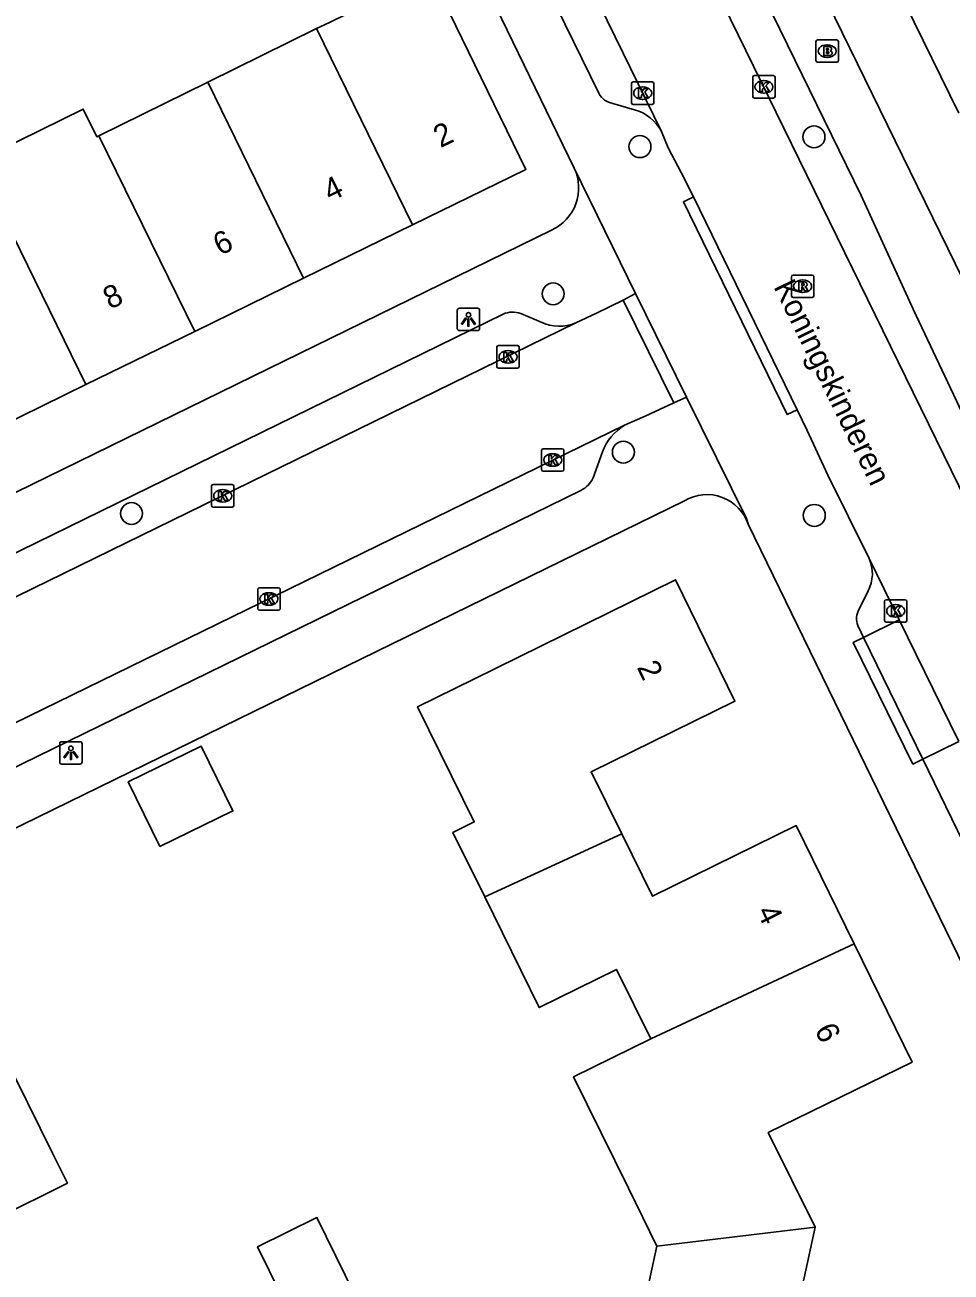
# Model space of a CAD drawing. Extents: x 160457 to 162082, y 388340 to 389736.
# Drawn here: x 161625.3 to 161666.5, y 388554.3 to 388609.8 of the extents above; entities that cross this region are included whole.
import ezdxf

# ---------------------------------------------------------------- set-up
doc = ezdxf.new("R2010")
doc.units = 0
for name, color, linetype in [('IMGEO_Boom', 7, 'Continuous'), ('IMGEO_Brandkraan', 7, 'Continuous'), ('IMGEO_Kolk', 7, 'Continuous'), ('IMGEO_Lichtpunt', 7, 'Continuous'), ('IMGEO_Openbare_ruimte_label', 7, 'Continuous'), ('IMGEO_Pand', 7, 'Continuous'), ('IMGEO_Pand_nummerreeks', 7, 'Continuous'), ('IMGEO_Parkeervlak_open', 7, 'Continuous'), ('IMGEO_Rijbaan_lokaal_open', 7, 'Continuous'), ('IMGEO_Rioolput', 7, 'Continuous'), ('IMGEO_Voetpad_open', 7, 'Continuous')]:
    doc.layers.add(name, color=color, linetype=linetype)

msp = doc.modelspace()

# ---------------------------------------------------------------- linework, layer by layer
at = {"layer": 'IMGEO_Boom'}
for centre in [(161660.409, 388604.831), (161652.658, 388604.396), (161648.794, 388597.838), (161651.921, 388590.783), (161630.01, 388588.052), (161660.424, 388587.966)]:
    msp.add_circle(centre, 0.489, dxfattribs=at)
at = {"layer": 'IMGEO_Brandkraan'}
for p, q in [((161660.498, 388608.227), (161660.498, 388609.079)), ((161660.573, 388609.153), (161661.425, 388609.153)), ((161661.499, 388609.079), (161661.499, 388608.227)), ((161660.986, 388608.933), (161661.011, 388608.933)), ((161661.425, 388608.153), (161660.573, 388608.153)), ((161661.009, 388608.373), (161660.984, 388608.373))]:
    msp.add_line(p, q, dxfattribs=at)
for points in [[(161660.498, 388608.227), (161660.498, 388609.079)], [(161660.573, 388609.153), (161661.425, 388609.153)], [(161661.499, 388609.079), (161661.499, 388608.227)], [(161660.846, 388608.853), (161660.846, 388608.453), (161661.059, 388608.453)], [(161661.077, 388608.853), (161660.846, 388608.853)], [(161661.025, 388608.772), (161660.971, 388608.772), (161660.971, 388608.696)], [(161660.971, 388608.696), (161661.024, 388608.696)], [(161661.033, 388608.62), (161660.971, 388608.62), (161660.971, 388608.539)], [(161660.971, 388608.539), (161661.033, 388608.539)], [(161661.425, 388608.153), (161660.573, 388608.153)]]:
    msp.add_lwpolyline(points, dxfattribs=at)
for centre, radius, start, end in [((161660.575, 388609.077), 0.0765, 91.552, 178.448), ((161660.575, 388609.077), 0.0765, 91.552, 178.448), ((161661.423, 388609.077), 0.0765, 1.552, 88.448), ((161661.423, 388609.077), 0.0765, 1.552, 88.448), ((161661.026, 388608.734), 0.0379, 267.8285, 90.9355), ((161661.034, 388608.579), 0.0404, 269.8759, 90.5077), ((161661.065, 388608.704), 0.251, 268.6676, 293.5347), ((161661.081, 388608.708), 0.145, 59.4692, 91.5367), ((161661.106, 388608.755), 0.0922, 285.5137, 58.1501), ((161661.111, 388608.563), 0.105, 301.3115, 78.989), ((161660.575, 388608.229), 0.0765, 181.552, 268.448), ((161660.575, 388608.229), 0.0765, 181.552, 268.448), ((161661.423, 388608.229), 0.0765, 271.552, 358.448), ((161661.423, 388608.229), 0.0765, 271.552, 358.448)]:
    msp.add_arc(centre, radius, start, end, dxfattribs=at)
for centre, major_axis, ratio, start_param, end_param in [((161660.985, 388608.653), (-0.387, 0.002), 0.722429, 4.712389, 7.853982), ((161661.01, 388608.653), (-0.39, 0.002), 0.717154, 1.570796, 4.712389)]:
    msp.add_ellipse(centre, major_axis=major_axis, ratio=ratio, start_param=start_param, end_param=end_param, dxfattribs=at)
at = {"layer": 'IMGEO_Kolk'}
for p, q in [((161657.68, 388606.633), (161657.68, 388607.485)), ((161657.755, 388607.559), (161658.607, 388607.559)), ((161658.168, 388607.339), (161658.193, 388607.339)), ((161658.681, 388607.485), (161658.681, 388606.633)), ((161652.279, 388606.354), (161652.279, 388607.206)), ((161652.354, 388607.28), (161653.206, 388607.28)), ((161652.767, 388607.06), (161652.792, 388607.06)), ((161653.28, 388607.206), (161653.28, 388606.354)), ((161658.191, 388606.779), (161658.166, 388606.779)), ((161653.206, 388606.28), (161652.354, 388606.28)), ((161652.79, 388606.5), (161652.765, 388606.5)), ((161658.607, 388606.559), (161657.755, 388606.559)), ((161646.281, 388594.603), (161646.281, 388595.455)), ((161646.356, 388595.529), (161647.208, 388595.529)), ((161646.769, 388595.309), (161646.794, 388595.309)), ((161647.282, 388595.455), (161647.282, 388594.603)), ((161647.208, 388594.529), (161646.356, 388594.529)), ((161646.792, 388594.749), (161646.767, 388594.749)), ((161648.274, 388590.011), (161648.274, 388590.863)), ((161648.349, 388590.937), (161649.201, 388590.937)), ((161648.762, 388590.717), (161648.787, 388590.717)), ((161649.275, 388590.863), (161649.275, 388590.011)), ((161648.785, 388590.157), (161648.76, 388590.157)), ((161649.201, 388589.937), (161648.349, 388589.937)), ((161633.572, 388588.411), (161633.572, 388589.263)), ((161633.647, 388589.337), (161634.499, 388589.337)), ((161634.06, 388589.117), (161634.085, 388589.117)), ((161634.573, 388589.263), (161634.573, 388588.411)), ((161634.083, 388588.557), (161634.058, 388588.557)), ((161634.499, 388588.337), (161633.647, 388588.337)), ((161635.633, 388583.817), (161635.633, 388584.669)), ((161635.708, 388584.743), (161636.56, 388584.743)), ((161636.634, 388584.669), (161636.634, 388583.817)), ((161636.121, 388584.523), (161636.146, 388584.523)), ((161663.548, 388583.285), (161663.548, 388584.137)), ((161663.623, 388584.211), (161664.475, 388584.211)), ((161664.036, 388583.991), (161664.061, 388583.991)), ((161664.549, 388584.137), (161664.549, 388583.285)), ((161636.56, 388583.743), (161635.708, 388583.743)), ((161636.144, 388583.963), (161636.119, 388583.963)), ((161664.059, 388583.431), (161664.034, 388583.431)), ((161664.475, 388583.211), (161663.623, 388583.211))]:
    msp.add_line(p, q, dxfattribs=at)
for points in [[(161657.68, 388606.633), (161657.68, 388607.485)], [(161657.755, 388607.559), (161658.607, 388607.559)], [(161658.681, 388607.485), (161658.681, 388606.633)], [(161652.279, 388606.354), (161652.279, 388607.206)], [(161652.354, 388607.28), (161653.206, 388607.28)], [(161652.6, 388606.98), (161652.723, 388606.98), (161652.723, 388606.829), (161652.853, 388606.98), (161653.017, 388606.98), (161652.871, 388606.829), (161653.024, 388606.58), (161652.872, 388606.58), (161652.787, 388606.744), (161652.723, 388606.677), (161652.723, 388606.58), (161652.6, 388606.58), (161652.6, 388606.98)], [(161653.28, 388607.206), (161653.28, 388606.354)], [(161658.001, 388607.259), (161658.124, 388607.259), (161658.124, 388607.108), (161658.254, 388607.259), (161658.418, 388607.259), (161658.272, 388607.108), (161658.425, 388606.859), (161658.273, 388606.859), (161658.188, 388607.023), (161658.124, 388606.956), (161658.124, 388606.859), (161658.001, 388606.859), (161658.001, 388607.259)], [(161653.206, 388606.28), (161652.354, 388606.28)], [(161658.607, 388606.559), (161657.755, 388606.559)], [(161646.281, 388594.603), (161646.281, 388595.455)], [(161646.356, 388595.529), (161647.208, 388595.529)], [(161646.602, 388595.229), (161646.725, 388595.229), (161646.725, 388595.078), (161646.855, 388595.229), (161647.019, 388595.229), (161646.873, 388595.078), (161647.026, 388594.829), (161646.874, 388594.829), (161646.789, 388594.993), (161646.725, 388594.926), (161646.725, 388594.829), (161646.602, 388594.829), (161646.602, 388595.229)], [(161647.282, 388595.455), (161647.282, 388594.603)], [(161647.208, 388594.529), (161646.356, 388594.529)], [(161648.274, 388590.011), (161648.274, 388590.863)], [(161648.349, 388590.937), (161649.201, 388590.937)], [(161648.595, 388590.637), (161648.718, 388590.637), (161648.718, 388590.486), (161648.848, 388590.637), (161649.012, 388590.637), (161648.866, 388590.486), (161649.019, 388590.237), (161648.867, 388590.237), (161648.782, 388590.401), (161648.718, 388590.334), (161648.718, 388590.237), (161648.595, 388590.237), (161648.595, 388590.637)], [(161649.275, 388590.863), (161649.275, 388590.011)], [(161649.201, 388589.937), (161648.349, 388589.937)], [(161633.572, 388588.411), (161633.572, 388589.263)], [(161633.647, 388589.337), (161634.499, 388589.337)], [(161633.893, 388589.037), (161634.016, 388589.037), (161634.016, 388588.886), (161634.146, 388589.037), (161634.31, 388589.037), (161634.164, 388588.886), (161634.317, 388588.637), (161634.165, 388588.637), (161634.08, 388588.801), (161634.016, 388588.734), (161634.016, 388588.637), (161633.893, 388588.637), (161633.893, 388589.037)], [(161634.573, 388589.263), (161634.573, 388588.411)], [(161634.499, 388588.337), (161633.647, 388588.337)], [(161635.633, 388583.817), (161635.633, 388584.669)], [(161635.708, 388584.743), (161636.56, 388584.743)], [(161636.634, 388584.669), (161636.634, 388583.817)], [(161635.954, 388584.443), (161636.077, 388584.443), (161636.077, 388584.292), (161636.207, 388584.443), (161636.371, 388584.443), (161636.225, 388584.292), (161636.378, 388584.043), (161636.226, 388584.043), (161636.141, 388584.207), (161636.077, 388584.14), (161636.077, 388584.043), (161635.954, 388584.043), (161635.954, 388584.443)], [(161663.548, 388583.285), (161663.548, 388584.137)], [(161663.623, 388584.211), (161664.475, 388584.211)], [(161664.549, 388584.137), (161664.549, 388583.285)], [(161636.56, 388583.743), (161635.708, 388583.743)], [(161663.869, 388583.911), (161663.992, 388583.911), (161663.992, 388583.76), (161664.122, 388583.911), (161664.286, 388583.911), (161664.14, 388583.76), (161664.293, 388583.511), (161664.141, 388583.511), (161664.056, 388583.675), (161663.992, 388583.608), (161663.992, 388583.511), (161663.869, 388583.511), (161663.869, 388583.911)], [(161664.475, 388583.211), (161663.623, 388583.211)]]:
    msp.add_lwpolyline(points, dxfattribs=at)
for centre, start, end in [((161657.757, 388607.483), 91.552, 178.448), ((161657.757, 388607.483), 91.552, 178.448), ((161658.605, 388607.483), 1.552, 88.448), ((161658.605, 388607.483), 1.552, 88.448), ((161652.356, 388607.204), 91.552, 178.448), ((161652.356, 388607.204), 91.552, 178.448), ((161653.204, 388607.204), 1.552, 88.448), ((161653.204, 388607.204), 1.552, 88.448), ((161652.356, 388606.356), 181.552, 268.448), ((161652.356, 388606.356), 181.552, 268.448), ((161653.204, 388606.356), 271.552, 358.448), ((161653.204, 388606.356), 271.552, 358.448), ((161657.757, 388606.635), 181.552, 268.448), ((161657.757, 388606.635), 181.552, 268.448), ((161658.605, 388606.635), 271.552, 358.448), ((161658.605, 388606.635), 271.552, 358.448), ((161646.358, 388595.453), 91.552, 178.448), ((161646.358, 388595.453), 91.552, 178.448), ((161647.206, 388595.453), 1.552, 88.448), ((161647.206, 388595.453), 1.552, 88.448), ((161646.358, 388594.605), 181.552, 268.448), ((161646.358, 388594.605), 181.552, 268.448), ((161647.206, 388594.605), 271.552, 358.448), ((161647.206, 388594.605), 271.552, 358.448), ((161648.351, 388590.861), 91.552, 178.448), ((161648.351, 388590.861), 91.552, 178.448), ((161649.199, 388590.861), 1.552, 88.448), ((161649.199, 388590.861), 1.552, 88.448), ((161648.351, 388590.013), 181.552, 268.448), ((161648.351, 388590.013), 181.552, 268.448), ((161649.199, 388590.013), 271.552, 358.448), ((161649.199, 388590.013), 271.552, 358.448), ((161633.649, 388589.261), 91.552, 178.448), ((161633.649, 388589.261), 91.552, 178.448), ((161634.497, 388589.261), 1.552, 88.448), ((161634.497, 388589.261), 1.552, 88.448), ((161633.649, 388588.413), 181.552, 268.448), ((161633.649, 388588.413), 181.552, 268.448), ((161634.497, 388588.413), 271.552, 358.448), ((161634.497, 388588.413), 271.552, 358.448), ((161635.71, 388584.667), 91.552, 178.448), ((161635.71, 388584.667), 91.552, 178.448), ((161636.558, 388584.667), 1.552, 88.448), ((161636.558, 388584.667), 1.552, 88.448), ((161663.625, 388584.135), 91.552, 178.448), ((161663.625, 388584.135), 91.552, 178.448), ((161664.473, 388584.135), 1.552, 88.448), ((161664.473, 388584.135), 1.552, 88.448), ((161635.71, 388583.819), 181.552, 268.448), ((161635.71, 388583.819), 181.552, 268.448), ((161636.558, 388583.819), 271.552, 358.448), ((161636.558, 388583.819), 271.552, 358.448), ((161663.625, 388583.287), 181.552, 268.448), ((161663.625, 388583.287), 181.552, 268.448), ((161664.473, 388583.287), 271.552, 358.448), ((161664.473, 388583.287), 271.552, 358.448)]:
    msp.add_arc(centre, 0.0765, start, end, dxfattribs=at)
for centre, major_axis, ratio, start_param, end_param in [((161658.167, 388607.059), (-0.387, 0.002), 0.722429, 4.712389, 7.853982), ((161658.192, 388607.059), (-0.39, 0.002), 0.717154, 1.570796, 4.712389), ((161652.766, 388606.78), (-0.387, 0.002), 0.722429, 4.712389, 7.853982), ((161652.791, 388606.78), (-0.39, 0.002), 0.717154, 1.570796, 4.712389), ((161646.768, 388595.029), (-0.387, 0.002), 0.722429, 4.712389, 7.853982), ((161646.793, 388595.029), (-0.39, 0.002), 0.717154, 1.570796, 4.712389), ((161648.761, 388590.437), (-0.387, 0.002), 0.722429, 4.712389, 7.853982), ((161648.786, 388590.437), (-0.39, 0.002), 0.717154, 1.570796, 4.712389), ((161634.059, 388588.837), (-0.387, 0.002), 0.722429, 4.712389, 7.853982), ((161634.084, 388588.837), (-0.39, 0.002), 0.717154, 1.570796, 4.712389), ((161636.12, 388584.243), (-0.387, 0.002), 0.722429, 4.712389, 7.853982), ((161636.145, 388584.243), (-0.39, 0.002), 0.717154, 1.570796, 4.712389), ((161664.035, 388583.711), (-0.387, 0.002), 0.722429, 4.712389, 7.853982), ((161664.06, 388583.711), (-0.39, 0.002), 0.717154, 1.570796, 4.712389)]:
    msp.add_ellipse(centre, major_axis=major_axis, ratio=ratio, start_param=start_param, end_param=end_param, dxfattribs=at)
at = {"layer": 'IMGEO_Lichtpunt'}
for p, q in [((161644.521, 388597.102), (161644.521, 388596.295)), ((161644.521, 388597.102), (161644.521, 388596.295)), ((161645.423, 388597.197), (161644.615, 388597.197)), ((161645.423, 388597.197), (161644.615, 388597.197)), ((161645.517, 388596.295), (161645.517, 388597.102)), ((161645.517, 388596.295), (161645.517, 388597.102)), ((161644.615, 388596.201), (161645.423, 388596.201)), ((161644.615, 388596.201), (161645.423, 388596.201)), ((161627.715, 388577.886), (161626.907, 388577.886)), ((161627.715, 388577.886), (161626.907, 388577.886)), ((161626.813, 388577.791), (161626.813, 388576.984)), ((161626.813, 388577.791), (161626.813, 388576.984)), ((161627.809, 388576.984), (161627.809, 388577.791)), ((161627.809, 388576.984), (161627.809, 388577.791)), ((161626.907, 388576.89), (161627.715, 388576.89)), ((161626.907, 388576.89), (161627.715, 388576.89))]:
    msp.add_line(p, q, dxfattribs=at)
for points in [[(161644.895, 388596.766), (161644.934, 388596.738), (161644.746, 388596.476), (161644.708, 388596.503), (161644.895, 388596.766)], [(161645.107, 388596.738), (161645.145, 388596.765), (161645.332, 388596.503), (161645.293, 388596.475), (161645.107, 388596.738)], [(161644.997, 388596.718), (161645.044, 388596.718), (161645.044, 388596.396), (161644.997, 388596.396), (161644.997, 388596.718)], [(161627.187, 388577.455), (161627.226, 388577.427), (161627.038, 388577.165), (161627, 388577.192), (161627.187, 388577.455)], [(161627.289, 388577.407), (161627.336, 388577.407), (161627.336, 388577.085), (161627.289, 388577.085), (161627.289, 388577.407)], [(161627.399, 388577.427), (161627.437, 388577.454), (161627.624, 388577.192), (161627.585, 388577.164), (161627.399, 388577.427)]]:
    msp.add_lwpolyline(points, dxfattribs=at)
for centre in [(161645.02, 388596.9), (161627.312, 388577.589)]:
    msp.add_circle(centre, 0.0994, dxfattribs=at)
for centre, start, end in [((161644.615, 388597.102), 90, 180), ((161644.615, 388597.102), 90, 180), ((161645.423, 388597.102), 0, 90), ((161645.423, 388597.102), 0, 90), ((161644.615, 388596.295), 180, 270), ((161644.615, 388596.295), 180, 270), ((161645.423, 388596.295), 270, 0), ((161645.423, 388596.295), 270, 360), ((161626.907, 388577.791), 90, 180), ((161626.907, 388577.791), 90, 180), ((161627.715, 388577.791), 0, 90), ((161627.715, 388577.791), 0, 90), ((161626.907, 388576.984), 180, 270), ((161626.907, 388576.984), 180, 270), ((161627.715, 388576.984), 270, 0), ((161627.715, 388576.984), 270, 360)]:
    msp.add_arc(centre, 0.0946, start, end, dxfattribs=at)
at = {"layer": 'IMGEO_Pand'}
for points in [[(161638.256, 388609.653), (161638.824, 388609.933), (161643.31, 388612.14), (161647.58, 388603.38), (161642.527, 388600.908)], [(161666.86, 388605.891), (161664.479, 388610.757)], [(161633.409, 388607.268), (161638.256, 388609.653)], [(161638.256, 388609.653), (161642.527, 388600.908)], [(161628.562, 388604.883), (161633.409, 388607.268)], [(161633.409, 388607.268), (161637.679, 388598.537)], [(161623.113, 388603.732), (161627.859, 388606.067), (161628.464, 388604.835), (161628.562, 388604.883)], [(161628.562, 388604.883), (161632.831, 388596.165)], [(161623.113, 388603.732), (161627.984, 388593.794)], [(161642.527, 388600.908), (161637.679, 388598.537)], [(161637.679, 388598.537), (161632.831, 388596.165)], [(161632.831, 388596.165), (161627.984, 388593.794)], [(161627.984, 388593.794), (161623.136, 388591.423)], [(161651.855, 388573.773), (161650.492, 388576.547), (161656.891, 388579.69), (161654.249, 388585.098), (161645.252, 388580.67), (161642.752, 388579.439), (161645.276, 388574.311), (161644.33, 388573.846), (161645.745, 388570.976)], [(161631.275, 388573.21), (161634.527, 388574.8), (161633.117, 388577.682), (161629.865, 388576.091), (161631.275, 388573.21)], [(161651.855, 388573.773), (161653.216, 388571.001), (161659.615, 388574.144), (161662.199, 388568.872)], [(161645.745, 388570.976), (161651.855, 388573.773)], [(161653.137, 388564.642), (161651.611, 388567.736), (161648.176, 388566.042), (161646.54, 388569.362), (161645.745, 388570.976)], [(161653.137, 388564.642), (161662.199, 388568.872)], [(161662.199, 388568.872), (161664.777, 388563.61), (161658.374, 388560.471), (161660.463, 388556.251)], [(161626.497, 388559.555), (161624.279, 388564.036), (161621.305, 388562.585), (161618.798, 388567.724), (161609.813, 388563.322), (161612.463, 388557.913), (161615.608, 388559.469), (161617.724, 388555.191), (161622.594, 388556.325), (161623.985, 388556.649), (161627.158, 388558.219), (161626.497, 388559.555)], [(161653.405, 388555.415), (161652.147, 388557.988), (161649.703, 388562.949), (161653.137, 388564.642)], [(161637.738, 388551.1), (161640.38, 388552.402), (161638.27, 388556.684), (161635.628, 388555.382), (161637.738, 388551.1)], [(161660.463, 388556.251), (161653.405, 388555.415)], [(161665.219, 388544.51), (161666.448, 388550.258), (161659.476, 388551.736), (161660.463, 388556.251)], [(161653.405, 388555.415), (161652.852, 388552.818), (161656.623, 388552.017), (161655.461, 388546.547)]]:
    msp.add_lwpolyline(points, dxfattribs=at)
at = {"layer": 'IMGEO_Parkeervlak_open'}
for points in [[(161664.204, 388583.308), (161662.61, 388582.53)], [(161665.263, 388577.105), (161666.859, 388577.887)]]:
    msp.add_lwpolyline(points, dxfattribs=at)
at = {"layer": 'IMGEO_Rijbaan_lokaal_open'}
for points in [[(161680.755, 388560.882), (161647.892, 388628.094)], [(161643.275, 388626.228), (161653.612, 388605.071)], [(161655.046, 388602.156), (161654.496, 388603.242), (161653.918, 388604.347), (161653.612, 388605.071)], [(161655.046, 388602.156), (161659.66, 388592.676)], [(161649.799, 388596.545), (161650.716, 388596.982), (161651.913, 388597.562)], [(161654.17, 388592.988), (161651.913, 388597.562)], [(161600.022, 388572.189), (161649.799, 388596.545)], [(161654.17, 388592.988), (161652.893, 388592.381), (161651.975, 388591.982)], [(161662.864, 388586.044), (161661.031, 388589.752), (161660.104, 388591.754), (161659.66, 388592.676)], [(161651.975, 388591.982), (161605.335, 388569.203)], [(161662.864, 388586.044), (161664.204, 388583.308)], [(161664.204, 388583.308), (161666.859, 388577.887)]]:
    msp.add_lwpolyline(points, dxfattribs=at)
at = {"layer": 'IMGEO_Rioolput'}
for p, q in [((161659.405, 388597.75), (161659.405, 388598.602)), ((161659.48, 388598.676), (161660.332, 388598.676)), ((161659.893, 388598.456), (161659.918, 388598.456)), ((161660.406, 388598.602), (161660.406, 388597.75)), ((161659.916, 388597.896), (161659.891, 388597.896)), ((161660.332, 388597.676), (161659.48, 388597.676))]:
    msp.add_line(p, q, dxfattribs=at)
for points in [[(161659.405, 388597.75), (161659.405, 388598.602)], [(161659.48, 388598.676), (161660.332, 388598.676)], [(161660.406, 388598.602), (161660.406, 388597.75)], [(161659.994, 388598.374), (161659.742, 388598.376), (161659.742, 388597.976)], [(161659.742, 388597.976), (161659.866, 388597.976), (161659.866, 388598.138), (161659.877, 388598.138)], [(161659.92, 388598.295), (161659.866, 388598.295), (161659.866, 388598.214)], [(161659.866, 388598.214), (161659.918, 388598.214)], [(161659.924, 388598.109), (161659.995, 388597.976), (161660.135, 388597.976), (161660.07, 388598.102)], [(161660.332, 388597.676), (161659.48, 388597.676)]]:
    msp.add_lwpolyline(points, dxfattribs=at)
for centre, radius, start, end in [((161659.482, 388598.6), 0.0765, 91.552, 178.448), ((161659.482, 388598.6), 0.0765, 91.552, 178.448), ((161660.33, 388598.6), 0.0765, 1.552, 88.448), ((161660.33, 388598.6), 0.0765, 1.552, 88.448), ((161659.876, 388598.085), 0.0533, 26.0293, 88.6989), ((161659.902, 388598.403), 0.19, 274.7715, 282.9687), ((161659.926, 388598.199), 0.0964, 77.0061, 93.1865), ((161659.94, 388598.256), 0.0378, 276.6634, 79.6772), ((161659.993, 388598.264), 0.109, 350.3612, 89.416), ((161659.991, 388598.264), 0.112, 277.5842, 350.9817), ((161659.975, 388598.049), 0.108, 29.5134, 73.7905), ((161659.482, 388597.752), 0.0765, 181.552, 268.448), ((161659.482, 388597.752), 0.0765, 181.552, 268.448), ((161660.33, 388597.752), 0.0765, 271.552, 358.448), ((161660.33, 388597.752), 0.0765, 271.552, 358.448)]:
    msp.add_arc(centre, radius, start, end, dxfattribs=at)
for centre, major_axis, ratio, start_param, end_param in [((161659.892, 388598.176), (-0.387, 0.002), 0.722429, 4.712389, 7.853982), ((161659.917, 388598.176), (-0.39, 0.002), 0.717154, 1.570796, 4.712389)]:
    msp.add_ellipse(centre, major_axis=major_axis, ratio=ratio, start_param=start_param, end_param=end_param, dxfattribs=at)
at = {"layer": 'IMGEO_Voetpad_open'}
for points in [[(161637.221, 388659.505), (161640.524, 388652.75), (161648.604, 388636.219), (161684.472, 388562.849)], [(161650.684, 388626.447), (161662.518, 388602.223), (161664.826, 388597.149), (161668.03, 388590.369), (161670.322, 388585.538), (161678.859, 388568.118), (161680.532, 388564.702), (161680.904, 388564.029), (161681.27, 388563.353), (161681.625, 388562.673), (161681.963, 388561.986), (161682.28, 388561.29)], [(161650.827, 388606.771), (161642.885, 388622.999)], [(161649.735, 388603.441), (161646.25, 388610.602), (161640.69, 388622.02)], [(161652.413, 388606.042), (161651.45, 388606.322)], [(161649.735, 388603.441), (161652.456, 388597.856)], [(161659.66, 388592.676), (161659.211, 388592.458), (161654.597, 388601.938), (161655.046, 388602.156)], [(161573.229, 388563.742), (161591.879, 388572.856), (161648.726, 388600.68)], [(161651.913, 388597.562), (161652.456, 388597.856)], [(161652.456, 388597.856), (161654.732, 388593.241)], [(161599.248, 388573.77), (161646.568, 388596.931)], [(161647.353, 388596.959), (161648.257, 388596.574)], [(161654.732, 388593.241), (161654.17, 388592.988)], [(161654.732, 388593.241), (161657.411, 388587.827), (161657.488, 388587.547)], [(161650.984, 388590.797), (161650.575, 388589.642)], [(161650.032, 388589.079), (161608.526, 388568.773)], [(161604.547, 388564.115), (161654.641, 388588.619)], [(161657.488, 388587.547), (161672.024, 388557.687)], [(161662.379, 388583.704), (161662.827, 388584.605)], [(161662.61, 388582.53), (161662.401, 388582.972)], [(161665.263, 388577.105), (161664.814, 388576.886), (161662.161, 388582.311), (161662.61, 388582.53)], [(161662.61, 388582.53), (161665.263, 388577.105)], [(161670.414, 388566.505), (161665.263, 388577.105)]]:
    msp.add_lwpolyline(points, dxfattribs=at)
for centre, radius, start, end in [((161651.574, 388607.151), 0.838, 206.9565, 261.4825), ((161651.892, 388604.173), 1.94, 27.5631, 74.4329), ((161647.856, 388602.563), 2.074, 294.8084, 25.0422), ((161646.993, 388596.022), 1.004, 69.0057, 115.0799), ((161649.061, 388598.296), 1.9, 244.977, 292.8682), ((161653.252, 388589.907), 2.436, 121.6124, 158.577), ((161649.471, 388590.163), 1.22, 297.3453, 334.7266), ((161655.64, 388586.955), 1.941, 17.7669, 120.9668), ((161661.354, 388585.363), 1.656, 332.7696, 24.2847), ((161663.145, 388583.361), 0.84, 155.8652, 207.5778)]:
    msp.add_arc(centre, radius, start, end, dxfattribs=at)

# ---------------------------------------------------------------- texts
at = {"layer": 'IMGEO_Openbare_ruimte_label'}
msp.add_text('Koningskinderen', height=1, rotation=296.0524, dxfattribs=at).set_placement((161658.595, 388598.161))
at = {"layer": 'IMGEO_Pand_nummerreeks'}
for s, rotation, p in [('2', 26.0666, (161643.771, 388604.322)), ('4', 26.0666, (161638.865, 388601.923)), ('6', 26.0666, (161633.959, 388599.523)), ('8', 26.0666, (161629.057, 388597.125)), ('2', 296.0371, (161652.501, 388581.204)), ('4', 296.1063, (161657.839, 388570.314)), ('6', 296.1063, (161660.42, 388565.047))]:
    msp.add_text(s, height=1, rotation=rotation, dxfattribs=at).set_placement(p)

doc.saveas('drawing.dxf')
